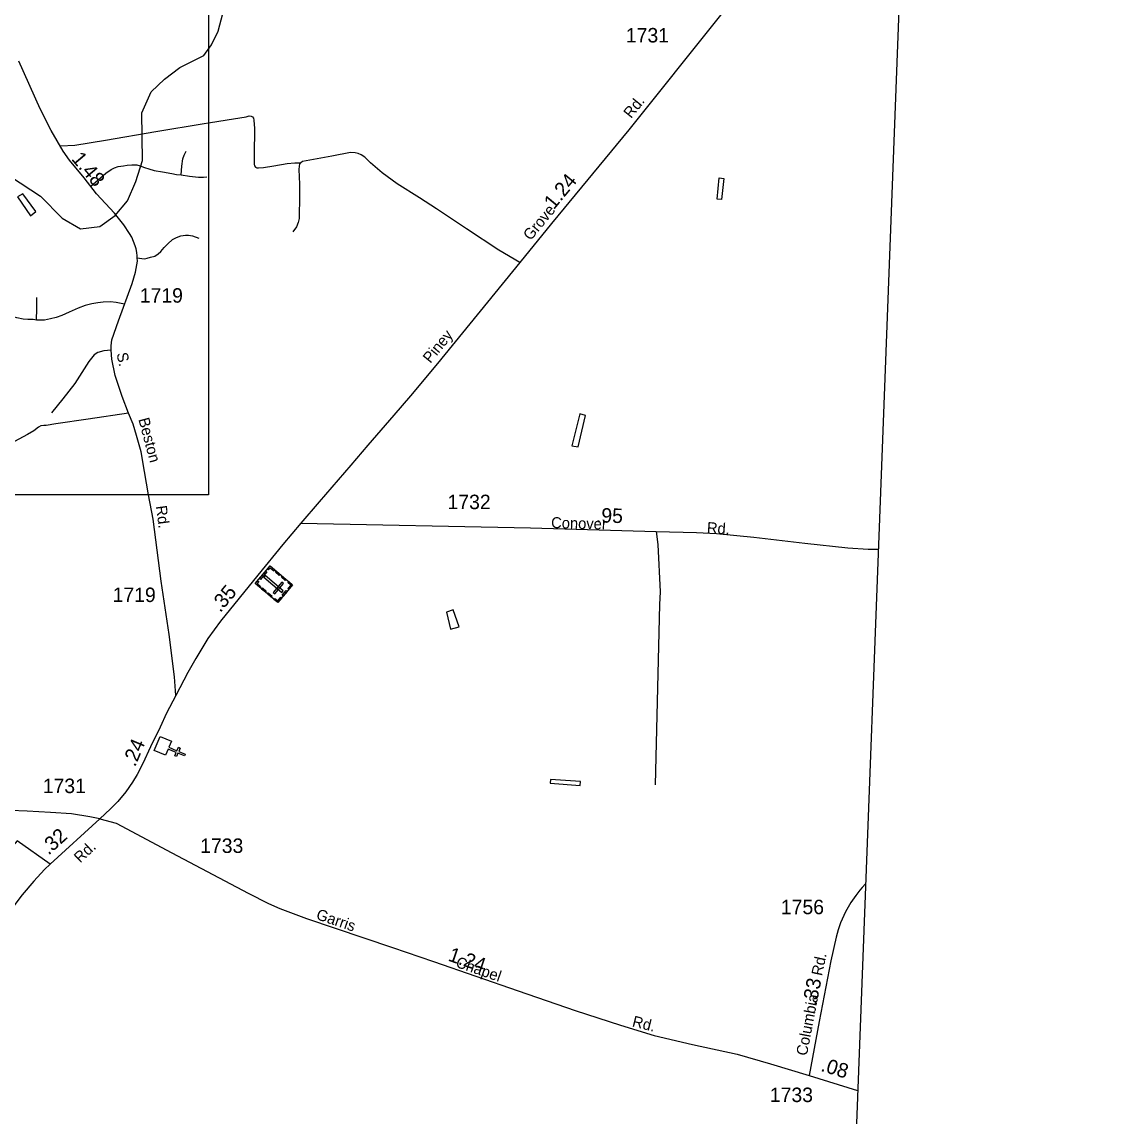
# Model space of a CAD drawing. Extents: x 2206922 to 2357709, y 510027 to 673830.
# Drawn here: x 2342544 to 2352056, y 559014 to 568471 of the extents above; entities that cross this region are included whole.
import ezdxf

# ---------------------------------------------------------------- set-up
doc = ezdxf.new("R2010")
doc.units = 0
for name, color, linetype in [('Exist Boundary Political CountyLine', 7, 'Continuous'), ('Exist Cultural Cemetery CELL', 7, 'Continuous'), ('Exist Cultural Church CELL', 7, 'Continuous'), ('Exist Hydrographic Creek Single Shore', 7, 'Continuous'), ('Exist Hydrographic Misc Water Feature', 7, 'Continuous'), ('Exist Road Non-System Type 51', 7, 'Continuous'), ('Exist Road Secondary Mileage Hundredths English Label', 7, 'Continuous'), ('Exist Road Secondary Type 51 Attributed', 7, 'Continuous'), ('Exist Road Secondary Type 51 Label', 7, 'Continuous'), ('Exist Road Secondary Type 51 Number Label', 7, 'Continuous'), ('Map Preparation Inset Cut Line', 7, 'Continuous')]:
    doc.layers.add(name, color=color, linetype=linetype)

msp = doc.modelspace()

# ---------------------------------------------------------------- linework, layer by layer
at = {"layer": 'Exist Boundary Political CountyLine'}
msp.add_lwpolyline([(2352055.7, 585131.1), (2350627.1, 582133.9), (2348329.9, 521702.6)], dxfattribs=at)
at = {"layer": 'Exist Cultural Cemetery CELL'}
for points in [[(2344879.5, 563609.4), (2344751.8, 563456.7), (2344556.5, 563620), (2344684.2, 563772.7)], [(2344656.1, 563721.3), (2344601.7, 563656.2), (2344592.9, 563663.5), (2344647.4, 563728.6)], [(2344787.1, 563544.5), (2344799.1, 563558.9), (2344643.5, 563689), (2344631.5, 563674.6)], [(2344663, 563747.3), (2344671.8, 563740), (2344685.9, 563756.8), (2344716.9, 563730.9), (2344724.1, 563739.4), (2344684.3, 563772.7)], [(2344737.8, 563727.9), (2344771.1, 563700.1), (2344763.8, 563691.4), (2344730.5, 563719.1)], [(2344789.4, 563684.7), (2344822.6, 563657), (2344815.3, 563648.2), (2344782.1, 563676)], [(2344577.7, 563645.4), (2344586.5, 563638.1), (2344572.4, 563621.2), (2344603.4, 563595.3), (2344596.3, 563586.7), (2344556.5, 563620)], [(2344801.1, 563621.7), (2344786.8, 563633.7), (2344711.2, 563543.4), (2344725.6, 563531.4)], [(2344846.3, 563637.2), (2344839, 563628.5), (2344863.7, 563607.8), (2344837.7, 563576.7), (2344846.2, 563569.6), (2344879.5, 563609.4)], [(2344619.2, 563582.4), (2344652.4, 563554.6), (2344645.1, 563545.9), (2344611.9, 563573.6)], [(2344669.7, 563540.1), (2344703, 563512.3), (2344695.6, 563503.5), (2344662.4, 563531.3)], [(2344718.5, 563484.4), (2344725.7, 563493.1), (2344750.4, 563472.5), (2344776.4, 563503.6), (2344785, 563496.4), (2344751.7, 563456.6)], [(2344832, 563552.6), (2344798.7, 563512.8), (2344790, 563520.1), (2344823.2, 563559.9)]]:
    msp.add_lwpolyline(points, close=True, dxfattribs=at)
at = {"layer": 'Exist Cultural Church CELL'}
msp.add_lwpolyline([(2343833, 562259.1), (2343810.9, 562206.6), (2343881, 562176.9), (2343893.5, 562206.4), (2343908.2, 562200.2), (2343895.8, 562170.7), (2343951.2, 562147.3), (2343944.9, 562132.6), (2343889.5, 562156), (2343877.1, 562126.5), (2343862.4, 562132.7), (2343874.8, 562162.2), (2343804.7, 562191.8), (2343782.1, 562138.7), (2343684.1, 562180.2), (2343734.9, 562300.5)], close=True, dxfattribs=at)
at = {"layer": 'Exist Hydrographic Creek Single Shore'}
msp.add_lwpolyline([(2342443.8, 567137.1), (2342703.9, 566967.1), (2342888.8, 566777.6), (2343049, 566685.6), (2343214.8, 566705.5), (2343346.9, 566799.4), (2343453.9, 566925.1), (2343526.9, 567092.2), (2343582.9, 567274.9), (2343577.8, 567684.9), (2343658.8, 567868.7), (2343774.8, 567978.4), (2343906.9, 568078.9), (2344113.8, 568182.5), (2344178.8, 568273.7), (2344235.8, 568390.8), (2344275.8, 568543.4)], dxfattribs=at)
at = {"layer": 'Exist Hydrographic Misc Water Feature'}
for points in [[(2348582.7, 566938.5), (2348544.6, 566941.8), (2348562.6, 567124), (2348602.8, 567118.4), (2348582.7, 566938.5)], [(2342551.1, 566985.9), (2342503.3, 566961.5), (2342615.3, 566796.6), (2342663, 566833.3), (2342551.1, 566985.9)], [(2347407.5, 565071), (2347357.9, 565086.6), (2347288.8, 564809.9), (2347345.2, 564800.6), (2347407.5, 565071)], [(2346264.4, 563394.2), (2346208.8, 563373.4), (2346242.4, 563228), (2346316.5, 563246.9), (2346264.4, 563394.2)], [(2347363.5, 561912.3), (2347105.9, 561927.1), (2347102, 561896.8), (2347362.2, 561876), (2347363.5, 561912.3)]]:
    msp.add_lwpolyline(points, dxfattribs=at)
at = {"layer": 'Exist Road Non-System Type 51'}
for points in [[(2342875.8, 567400), (2342999.4, 567406.5), (2343264, 567449.9), (2343697.8, 567523.7), (2344116.4, 567593.2), (2344154.5, 567599.6)], [(2344154.5, 567599.6), (2344314.8, 567626.8), (2344479.7, 567652.8), (2344505.7, 567659.3), (2344520.9, 567657.2), (2344533.9, 567650.7), (2344540.4, 567639.8), (2344544.7, 567622.5), (2344549.1, 567550.8), (2344546.9, 567323), (2344546.9, 567288.3), (2344546.9, 567260.1), (2344546.9, 567242.7), (2344549.1, 567229.7), (2344557.7, 567216.7), (2344570.8, 567212.3), (2344585.9, 567210.1), (2344627.1, 567214.5), (2344716.1, 567229.7), (2344831, 567249.2), (2344898.7, 567255.6), (2344949.2, 567254.7)], [(2343918, 567149.9), (2343923.9, 567225.1), (2343932.7, 567288.7), (2343943.1, 567319.8), (2343960.9, 567353.9)], [(2346839.5, 566394.2), (2346660.1, 566501.4), (2346381.5, 566683.1), (2346121, 566855.8), (2345974.9, 566951.2), (2345783.1, 567073), (2345651.2, 567169), (2345552.5, 567254.2), (2345501.7, 567302.7), (2345471.3, 567323), (2345445.3, 567334.3), (2345420.5, 567341.1), (2345378.8, 567343.3), (2345218.1, 567312.3), (2344965.4, 567265.1), (2344949.2, 567254.7)], [(2343137.5, 567052.6), (2343201.1, 567108.9), (2343267.7, 567166.6), (2343313.6, 567196.2), (2343343.2, 567211), (2343374.2, 567221.4), (2343420.1, 567228.8), (2343452.6, 567234.7), (2343491.1, 567237.7), (2343534, 567237.7), (2343563.6, 567228.8), (2343602.1, 567215.5), (2343639.1, 567203.6), (2343683.4, 567188.8), (2343757.4, 567175.5), (2343836.6, 567161.4), (2343876.5, 567154), (2343918, 567149.9)], [(2344949.2, 567254.7), (2344938.4, 567242.5), (2344935.1, 567225.8), (2344931.8, 567195.9), (2344938.4, 567069.3), (2344938.4, 566922.7), (2344935.1, 566826.1), (2344935.1, 566772.9), (2344928.5, 566739.5), (2344911.8, 566702.9), (2344881.8, 566659.6)], [(2343918, 567149.9), (2343988.3, 567140.3), (2344065.9, 567130.4), (2344110.3, 567130.4), (2344139.9, 567133.3)], [(2343538.5, 566433.2), (2343577.7, 566427.2), (2343601.3, 566425.7), (2343625, 566431.6), (2343653.1, 566439), (2343688.6, 566449.4), (2343719.7, 566468.6), (2343740.4, 566489.4), (2343771.5, 566523.4), (2343802.5, 566556), (2343842.5, 566593), (2343876.5, 566609.3), (2343915, 566624.1), (2343953.5, 566628.5), (2343981.6, 566628.5), (2344015.6, 566622.6), (2344070.3, 566604.8)], [(2342669.7, 565897), (2342672.5, 565997.3), (2342672.5, 566092.2)], [(2342669.7, 565897), (2342638.8, 565900.4), (2342594.8, 565900.4), (2342553.6, 565904.5), (2342498.6, 565915.5), (2342458.8, 565927.9), (2342423, 565943), (2342379.1, 565965), (2342337.8, 565992.5), (2342303.5, 566014.5), (2342270.5, 566035.1), (2342229.3, 566048.9), (2342181.2, 566058.5), (2342124.8, 566061.3)], [(2343428.3, 566032.4), (2343355.5, 566046.8), (2343306, 566053.7), (2343244.1, 566051), (2343197.4, 566045.5), (2343145.2, 566037.2), (2343087.5, 566023.5), (2343028.4, 566000.1), (2342950.1, 565964.3), (2342886.8, 565936.8), (2342838.7, 565919), (2342790.6, 565908), (2342737.1, 565897), (2342687.6, 565897), (2342669.7, 565897)], [(2343312.4, 565637.6), (2343250.5, 565630.9), (2343198.7, 565616.2), (2343164.9, 565595.8), (2343119.5, 565539.4), (2342998, 565348), (2342895.5, 565216.8), (2342797.2, 565095.6)], [(2343462.9, 565091.7), (2343115.6, 565041.4), (2342836.2, 565000.1), (2342752.4, 564985.2), (2342730.4, 564984.9), (2342706.5, 564982.5), (2342686.6, 564970.3), (2342645, 564939.8), (2342589.4, 564909.2), (2342208, 564702.7), (2341937.9, 564555.5), (2341703.7, 564424.6), (2341638, 564392), (2341626, 564388)], [(2348018.3, 564069.4), (2348032.1, 563957.5), (2348052.2, 563548.6), (2348047.2, 563438.9), (2348009.3, 561882.9)], [(2343216.1, 561587.9), (2343129.3, 561606.3), (2342971.8, 561632.7), (2342790.1, 561643.1), (2342587.7, 561654.6), (2342441.7, 561661.5)], [(2342786.1, 561198.5), (2342502.1, 561399.8), (2342205.8, 561062.3)]]:
    msp.add_lwpolyline(points, dxfattribs=at)
at = {"layer": 'Exist Road Secondary Type 51 Attributed'}
msp.add_line((2349337.8, 559370.8), (2349756.8, 559241.2), dxfattribs=at)
for points in [[(2349107.1, 569206.4), (2349088.8, 569183.9), (2349069.2, 569159.1), (2348910.5, 568957.8), (2348560.7, 568515.9), (2347781.3, 567539.7), (2347114.1, 566730), (2346839.5, 566394.2), (2346131.1, 565520.7), (2345896.5, 565242), (2345752.1, 565074.9), (2345529.3, 564816.6), (2345381, 564642.7), (2345107.4, 564325.6), (2344951, 564143.2)], [(2343872.6, 562653.8), (2343860, 562813.7), (2343812.3, 563181.2), (2343743.3, 563640.3), (2343674.3, 564176.4), (2343636.7, 564388), (2343600.8, 564589.5), (2343570.8, 564759.1), (2343533.1, 564900.4), (2343503.9, 564998.1), (2343462.9, 565091.7), (2343409.1, 565234.9), (2343348.9, 565418.2), (2343319.3, 565557.6), (2343312.4, 565637.6), (2343312, 565673.6), (2343319.3, 565725.7), (2343377.3, 565890.3), (2343494.8, 566211.1), (2343524.4, 566308.8), (2343539.2, 566405), (2343538.5, 566433.2), (2343537, 566450), (2343533.6, 566480.8), (2343529.8, 566510.4), (2343520.8, 566537), (2343506.2, 566575.6), (2343490.3, 566611.6), (2343472.6, 566643.3), (2343423.8, 566718.8), (2343340.8, 566820.4), (2343186.9, 566986.2), (2343078.9, 567123.9), (2342953.1, 567277.8), (2342899.9, 567354.8), (2342794.8, 567533.9), (2342701.6, 567720.4), (2342516.7, 568133.5)], [(2344951, 564143.2), (2344795.9, 563958.4), (2344580.3, 563694.3), (2344257.8, 563295.7), (2344146.9, 563146.7), (2344043.4, 562973), (2343975, 562853.9), (2343872.6, 562653.8)], [(2344951, 564143.2), (2346931.7, 564102.2), (2348018.3, 564069.4), (2348366.7, 564060.8), (2348537.4, 564052.1), (2348859.9, 564022.8), (2349301.5, 563969.3), (2349672.3, 563929.6), (2349848.9, 563917.5), (2349934.6, 563916.9)], [(2343872.6, 562653.8), (2343791, 562501.9), (2343737, 562381.1), (2343653.6, 562210.3), (2343587.1, 562066.3), (2343538.6, 561972.1), (2343496.1, 561904.3), (2343440.1, 561822.7), (2343370.8, 561737.4), (2343307.5, 561674.2), (2343216.1, 561587.9)], [(2343216.1, 561587.9), (2342786.1, 561198.5), (2342738.9, 561152.4), (2342645.2, 561049.5), (2342545.2, 560932.1), (2342411.4, 560756.9), (2342289.2, 560617.5), (2342192.6, 560492.3), (2342112.1, 560379.3), (2342098.2, 560361.3)], [(2343216.1, 561587.9), (2343355.8, 561549.9), (2343837, 561293.9), (2344495.8, 560945.3), (2344670.7, 560857.9), (2344768.4, 560815.3), (2344999.1, 560729), (2345741, 560476.9), (2346094.7, 560356.1), (2346827.5, 560104), (2347317.5, 559933.7), (2347710.9, 559807.1), (2347999.8, 559716.7), (2348331.1, 559639.6), (2348717.4, 559556.1), (2349003.5, 559474.1), (2349337.8, 559370.8)], [(2349824.7, 561027), (2349795.5, 560995.1), (2349774.6, 560972.3), (2349740.3, 560926.5), (2349699.3, 560866.6), (2349674.5, 560825.6), (2349652.6, 560785.4), (2349609.2, 560691.2), (2349588.2, 560630), (2349570, 560565.3), (2349526.7, 560363), (2349425.4, 559838.4), (2349337.8, 559370.8)]]:
    msp.add_lwpolyline(points, dxfattribs=at)
at = {"layer": 'Map Preparation Inset Cut Line'}
for p, q in [((2344154.5, 570373), (2344154.5, 567599.6)), ((2343636.7, 564388), (2341626, 564388))]:
    msp.add_line(p, q, dxfattribs=at)
msp.add_lwpolyline([(2344154.5, 567599.6), (2344154.5, 564388), (2343636.7, 564388)], dxfattribs=at)

# ---------------------------------------------------------------- texts
at = {"layer": 'Exist Road Secondary Mileage Hundredths English Label'}
for s, rotation, p in [('1.48', 310.10808, (2342964.5, 567285.8)), ('1.24', 50.48957, (2347134.3, 566845.1)), ('.95', 358.39706, (2347496.6, 564149.2)), ('.35', 50.09016, (2344254.6, 563364.3)), ('.24', 67.09283, (2343519.6, 562031.4)), ('.32', 42.1634, (2342772.3, 561270.3)), ('1.24', 341.01741, (2346214, 560365.5)), ('.33', 79.07433, (2349401.1, 559972)), ('.08', 342.80344, (2349431.8, 559412.9))]:
    msp.add_text(s, height=125, rotation=rotation, dxfattribs=at).set_placement(p)
at = {"layer": 'Exist Road Secondary Type 51 Label'}
for s, rotation, p in [('Rd.', 51.16355, (2347800.6, 567632.4)), ('Grove', 50.48957, (2346933.9, 566577.5)), ('Piney', 50.82172, (2346068.3, 565517.5)), ('S.', 281.98798, (2343359.1, 565606.9)), ('Beston', 284.93912, (2343547.2, 565039.8)), ('Rd.', 277.52571, (2343698.2, 564289)), ('Conover', 358.39706, (2347110, 564100.4)), ('Rd.', 355.92701, (2348452.9, 564057.9)), ('Rd.', 43.4415, (2343046.2, 561201.7)), ('Garris', 341.2228, (2345075.8, 560724.7)), ('Chapel', 340.89859, (2346280.5, 560311.6)), ('Rd.', 77.9813, (2349449.1, 560227.4)), ('Columbia', 79.16706, (2349318.5, 559538.1)), ('Rd.', 346.07832, (2347805.1, 559797.1))]:
    msp.add_text(s, height=95, rotation=rotation, dxfattribs=at).set_placement(p)
at = {"layer": 'Exist Road Secondary Type 51 Number Label'}
for s, p in [('1731', (2347756.4, 568294.1)), ('1719', (2343560.6, 566046.7)), ('1732', (2346217, 564263.3)), ('1719', (2343326, 563461.2)), ('1731', (2342722.9, 561811)), ('1733', (2344081.6, 561294)), ('1756', (2349094.5, 560765.1)), ('1733', (2348999.2, 559142.5))]:
    msp.add_text(s, height=125, dxfattribs=at).set_placement(p)

doc.saveas('drawing.dxf')
